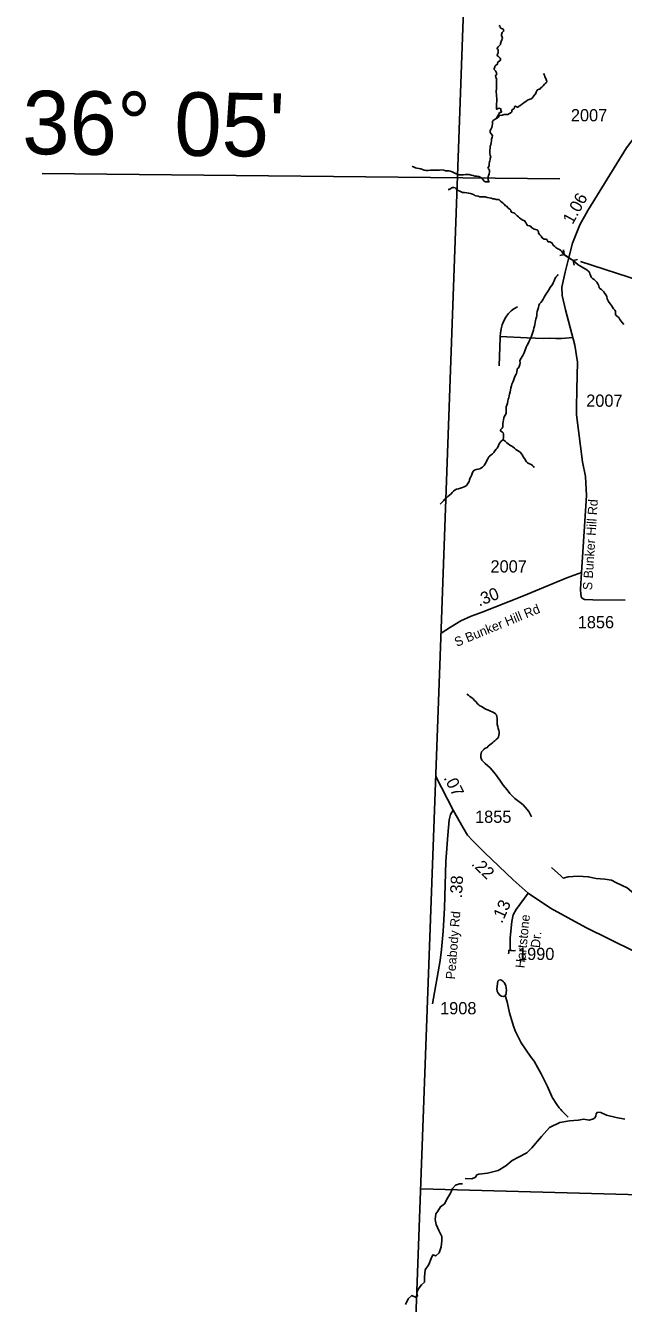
# Model space of a CAD drawing. Extents: x 1662474 to 1856135, y 779280 to 917889.
# Drawn here: x 1688006 to 1694127, y 839326 to 852408 of the extents above; entities that cross this region are included whole.
import ezdxf

# ---------------------------------------------------------------- set-up
doc = ezdxf.new("R2010")
doc.units = 0
for name, color, linetype in [('Exist Boundary Political CountyLine', 7, 'Continuous'), ('Exist Hydrographic Creek Single Shore', 7, 'Continuous'), ('Exist Hydrographic Misc Water Feature', 7, 'Continuous'), ('Exist Road Non-System Type 51', 7, 'Continuous'), ('Exist Road Secondary Mileage Hundredths English Label', 7, 'Continuous'), ('Exist Road Secondary Mileage Tenths English Label', 7, 'Continuous'), ('Exist Road Secondary Structure Pipe CELL', 7, 'Continuous'), ('Exist Road Secondary Structure Pipe Number Label', 7, 'Continuous'), ('Exist Road Secondary Type 51 Attributed', 7, 'Continuous'), ('Exist Road Secondary Type 51 Label', 7, 'Continuous'), ('Exist Road Secondary Type 51 Number Label', 7, 'Continuous'), ('Exist Utilities Electrical Transmission Line', 7, 'Continuous'), ('Map Preparation Longitude Latitude Label', 7, 'Continuous'), ('Map Preparation Longitude Latitude Lines', 7, 'Continuous')]:
    doc.layers.add(name, color=color, linetype=linetype)

msp = doc.modelspace()

# ---------------------------------------------------------------- linework, layer by layer
at = {"layer": 'Exist Boundary Political CountyLine'}
msp.add_lwpolyline([(1693533, 878638), (1693520, 877350), (1693492, 876610), (1693454, 875668), (1693430, 875135), (1693375, 874115), (1693331, 873314), (1693284, 872476), (1693251, 871813), (1693208, 871017), (1693161, 870131), (1693122, 869369), (1693087, 868609), (1693047, 867715), (1693007, 866759), (1692985, 866061), (1692762, 860284), (1692553, 854372), (1692258, 846141), (1691699, 830912), (1691457, 824436)], dxfattribs=at)
at = {"layer": 'Exist Hydrographic Creek Single Shore'}
for points in [[(1692852, 852409), (1692863, 852404), (1692866, 852393), (1692869, 852384), (1692878, 852379), (1692891, 852375), (1692900, 852364), (1692901, 852354), (1692900, 852350), (1692884, 852338), (1692879, 852318), (1692879, 852307), (1692886, 852288), (1692888, 852279), (1692886, 852270), (1692882, 852261), (1692874, 852245), (1692869, 852226), (1692868, 852216), (1692859, 852205), (1692844, 852190), (1692835, 852178), (1692835, 852172), (1692839, 852167), (1692843, 852162), (1692845, 852149), (1692843, 852128), (1692833, 852109), (1692833, 852102), (1692836, 852097), (1692847, 852090), (1692858, 852080), (1692865, 852073), (1692868, 852064), (1692867, 852056), (1692860, 852048), (1692844, 852038), (1692839, 852024)], [(1692839, 852024), (1692836, 852013), (1692828, 852007), (1692817, 852000), (1692811, 851993), (1692810, 851986), (1692807, 851976), (1692802, 851966), (1692803, 851960), (1692817, 851944), (1692828, 851925), (1692830, 851913), (1692828, 851907), (1692818, 851895), (1692820, 851881), (1692829, 851864), (1692829, 851844), (1692829, 851823), (1692829, 851801), (1692829, 851780), (1692828, 851759), (1692825, 851738), (1692825, 851727), (1692828, 851707), (1692828, 851685), (1692830, 851664), (1692830, 851650), (1692831, 851630), (1692828, 851609), (1692827, 851594), (1692828, 851573), (1692826, 851559), (1692826, 851554), (1692832, 851553), (1692844, 851560), (1692856, 851563), (1692871, 851556), (1692872, 851539), (1692879, 851530), (1692880, 851524), (1692877, 851521), (1692869, 851520), (1692859, 851518), (1692853, 851509), (1692851, 851502), (1692830, 851466), (1692813, 851449)], [(1693309, 851919), (1693314, 851909), (1693318, 851900), (1693323, 851883), (1693333, 851866), (1693339, 851846), (1693341, 851838), (1693340, 851827), (1693330, 851819), (1693318, 851807), (1693304, 851791), (1693293, 851777), (1693285, 851774), (1693271, 851758), (1693263, 851756), (1693246, 851752), (1693242, 851746), (1693234, 851727), (1693225, 851707), (1693220, 851701), (1693212, 851692), (1693200, 851675), (1693196, 851670), (1693183, 851659), (1693163, 851652), (1693144, 851644), (1693127, 851632), (1693110, 851621), (1693093, 851608), (1693082, 851600), (1693066, 851588), (1693056, 851582), (1693048, 851574), (1693043, 851572), (1693031, 851575), (1693021, 851582), (1693015, 851580), (1693013, 851573), (1693008, 851560), (1693004, 851557), (1692997, 851553), (1692990, 851550), (1692983, 851540), (1692985, 851532), (1692986, 851525), (1692977, 851518), (1692961, 851509), (1692944, 851499), (1692927, 851498), (1692905, 851497), (1692885, 851492), (1692853, 851488), (1692848, 851472), (1692813, 851449)], [(1691964, 850968), (1691967, 850966), (1691979, 850962), (1691998, 850953), (1692012, 850948), (1692034, 850944), (1692051, 850942), (1692069, 850936), (1692088, 850927), (1692108, 850926), (1692129, 850926), (1692150, 850927), (1692171, 850927), (1692192, 850927), (1692213, 850927), (1692234, 850927), (1692245, 850927), (1692266, 850930), (1692286, 850928), (1692299, 850924), (1692306, 850921), (1692314, 850922), (1692336, 850922), (1692354, 850918), (1692374, 850911), (1692388, 850904), (1692406, 850894), (1692427, 850886), (1692443, 850880), (1692457, 850880), (1692470, 850881), (1692490, 850880), (1692511, 850883), (1692527, 850883), (1692547, 850883), (1692568, 850878), (1692589, 850874), (1692605, 850868), (1692626, 850865), (1692647, 850864), (1692655, 850861), (1692661, 850856), (1692667, 850852), (1692681, 850844), (1692690, 850829), (1692702, 850817), (1692714, 850810), (1692724, 850808), (1692750, 850807), (1692741, 850828), (1692741, 850841), (1692743, 850862), (1692744, 850871), (1692751, 850890), (1692754, 850911), (1692755, 850928), (1692744, 850942), (1692740, 850947), (1692741, 850955), (1692751, 850974), (1692751, 850995), (1692755, 851015), (1692758, 851024), (1692762, 851036), (1692764, 851046), (1692768, 851066), (1692762, 851083), (1692760, 851094), (1692760, 851114), (1692760, 851133), (1692762, 851153), (1692764, 851173), (1692768, 851189), (1692774, 851210), (1692776, 851226), (1692776, 851246), (1692784, 851265), (1692788, 851278), (1692787, 851283), (1692774, 851299), (1692764, 851315), (1692762, 851324), (1692763, 851335), (1692773, 851351), (1692779, 851364), (1692783, 851383), (1692787, 851404), (1692786, 851424), (1692787, 851430), (1692793, 851438), (1692802, 851443), (1692813, 851449)], [(1693663, 849958), (1693609, 850006), (1693594, 850015), (1693520, 850062), (1693507, 850077), (1693495, 850094), (1693487, 850106), (1693472, 850117), (1693456, 850121), (1693446, 850129), (1693436, 850135), (1693423, 850146), (1693407, 850160), (1693401, 850174), (1693395, 850183), (1693388, 850189), (1693375, 850193), (1693356, 850194), (1693353, 850197), (1693346, 850213), (1693341, 850218), (1693334, 850220), (1693314, 850221), (1693307, 850224), (1693296, 850235), (1693284, 850252), (1693272, 850266), (1693259, 850283), (1693257, 850289), (1693256, 850298), (1693249, 850309), (1693239, 850317), (1693228, 850322), (1693212, 850324), (1693202, 850331), (1693190, 850338), (1693175, 850353), (1693164, 850359), (1693144, 850363), (1693137, 850371), (1693130, 850385), (1693121, 850398), (1693116, 850409), (1693107, 850413), (1693097, 850416), (1693079, 850425), (1693064, 850440), (1693051, 850450), (1693040, 850459), (1693030, 850471), (1693015, 850485), (1693005, 850491), (1692991, 850496), (1692982, 850497), (1692976, 850503), (1692975, 850513), (1692973, 850520), (1692965, 850528), (1692946, 850540), (1692941, 850547), (1692935, 850557), (1692920, 850564), (1692906, 850581), (1692897, 850589), (1692884, 850596), (1692869, 850611), (1692853, 850624), (1692844, 850626), (1692824, 850627), (1692804, 850634), (1692789, 850636), (1692772, 850640), (1692753, 850644), (1692733, 850647), (1692713, 850654), (1692699, 850656), (1692679, 850656), (1692658, 850656), (1692638, 850661), (1692618, 850664), (1692607, 850669), (1692598, 850676), (1692582, 850683), (1692562, 850689), (1692542, 850694), (1692522, 850697), (1692501, 850700), (1692480, 850700), (1692471, 850702), (1692453, 850712), (1692434, 850720), (1692427, 850725), (1692412, 850740), (1692404, 850746), (1692388, 850752), (1692377, 850751), (1692369, 850748), (1692360, 850742), (1692343, 850731), (1692334, 850729)], [(1692894, 848171), (1692899, 848191), (1692900, 848211), (1692900, 848224), (1692896, 848238), (1692888, 848246), (1692873, 848255), (1692869, 848262), (1692868, 848269), (1692870, 848274), (1692885, 848288), (1692892, 848299), (1692893, 848313), (1692893, 848333), (1692895, 848353), (1692898, 848372), (1692902, 848394), (1692908, 848411), (1692916, 848421), (1692923, 848431), (1692925, 848440), (1692925, 848460), (1692926, 848482), (1692928, 848504), (1692933, 848523), (1692940, 848542), (1692945, 848562), (1692948, 848583), (1692952, 848596), (1692957, 848616), (1692962, 848636), (1692966, 848657), (1692970, 848677), (1692975, 848699), (1692980, 848719), (1692986, 848737), (1692994, 848756), (1693002, 848776), (1693009, 848796), (1693012, 848804), (1693017, 848821), (1693027, 848838), (1693033, 848848), (1693036, 848865), (1693038, 848886), (1693040, 848894), (1693056, 848908), (1693061, 848917), (1693067, 848937), (1693068, 848957), (1693066, 848977), (1693068, 848987), (1693080, 849003), (1693091, 849020), (1693102, 849038), (1693110, 849058), (1693117, 849077), (1693123, 849097), (1693131, 849117), (1693141, 849136), (1693150, 849153), (1693160, 849172), (1693170, 849191), (1693179, 849211), (1693187, 849229), (1693193, 849250), (1693199, 849271), (1693205, 849291), (1693211, 849310), (1693216, 849330), (1693220, 849348), (1693223, 849369), (1693227, 849389), (1693230, 849403), (1693236, 849422), (1693239, 849441), (1693241, 849461), (1693245, 849481), (1693251, 849501), (1693256, 849522), (1693262, 849544), (1693269, 849558), (1693281, 849574), (1693294, 849591), (1693305, 849609), (1693315, 849627), (1693324, 849645), (1693336, 849663), (1693345, 849676), (1693357, 849692), (1693365, 849706), (1693375, 849724), (1693387, 849742), (1693399, 849758), (1693409, 849776), (1693418, 849794), (1693426, 849814), (1693436, 849831), (1693449, 849847), (1693457, 849861)], [(1693663, 849958), (1693686, 849944), (1693704, 849935), (1693723, 849925), (1693741, 849914), (1693758, 849902), (1693770, 849893), (1693780, 849881), (1693783, 849868), (1693788, 849852), (1693798, 849833), (1693809, 849820), (1693826, 849808), (1693842, 849796), (1693856, 849782), (1693866, 849764), (1693875, 849745), (1693880, 849725), (1693886, 849718), (1693902, 849706), (1693915, 849694), (1693926, 849681), (1693938, 849665), (1693951, 849647), (1693956, 849632), (1693960, 849612), (1693963, 849603), (1693973, 849584), (1693981, 849572), (1693995, 849556), (1694004, 849544), (1694014, 849527), (1694024, 849510), (1694039, 849495), (1694044, 849485), (1694046, 849475), (1694046, 849454), (1694048, 849445), (1694053, 849439), (1694071, 849428), (1694079, 849418), (1694090, 849399), (1694102, 849382), (1694113, 849368), (1694130, 849348)], [(1692249, 847509), (1692284, 847544), (1692298, 847559), (1692314, 847574), (1692329, 847587), (1692346, 847601), (1692362, 847615), (1692374, 847627), (1692388, 847642), (1692404, 847656), (1692418, 847661), (1692438, 847667), (1692459, 847674), (1692478, 847680), (1692497, 847687), (1692516, 847697), (1692523, 847704), (1692535, 847720), (1692546, 847739), (1692551, 847759), (1692558, 847779), (1692566, 847790), (1692573, 847803), (1692579, 847822), (1692584, 847840), (1692589, 847847), (1692602, 847855), (1692618, 847862), (1692637, 847866), (1692658, 847871), (1692667, 847876), (1692684, 847888), (1692700, 847904), (1692711, 847921), (1692722, 847938), (1692730, 847954), (1692738, 847974), (1692750, 847992), (1692756, 848000), (1692769, 848011), (1692786, 848024), (1692800, 848039), (1692811, 848056), (1692825, 848072), (1692833, 848082), (1692843, 848100), (1692852, 848119), (1692863, 848137), (1692872, 848149), (1692888, 848163), (1692894, 848171)], [(1693212, 847884), (1693206, 847894), (1693197, 847905), (1693183, 847913), (1693165, 847922), (1693146, 847932), (1693136, 847942), (1693124, 847959), (1693113, 847976), (1693102, 847993), (1693092, 848011), (1693083, 848024), (1693070, 848041), (1693061, 848047), (1693043, 848058), (1693026, 848069), (1693010, 848083), (1692995, 848095), (1692985, 848104), (1692965, 848113), (1692948, 848125), (1692932, 848138), (1692916, 848152), (1692900, 848166), (1692894, 848171)], [(1693185, 844307), (1693160, 844362), (1693122, 844405), (1693099, 844430), (1693068, 844453), (1693016, 844496), (1692963, 844546), (1692938, 844583), (1692896, 844631), (1692862, 844683), (1692816, 844745), (1692763, 844808), (1692711, 844853), (1692678, 844887), (1692667, 844916), (1692666, 844941), (1692674, 844974), (1692696, 844998), (1692699, 845000), (1692714, 845009), (1692732, 845018), (1692743, 845031), (1692758, 845046), (1692774, 845056), (1692790, 845070), (1692799, 845078), (1692809, 845085), (1692824, 845101), (1692840, 845113), (1692849, 845126), (1692852, 845142), (1692853, 845162), (1692854, 845179), (1692852, 845192), (1692846, 845213), (1692840, 845233), (1692835, 845252), (1692834, 845272), (1692834, 845295), (1692834, 845315), (1692832, 845334), (1692826, 845351), (1692818, 845362), (1692802, 845374), (1692783, 845382), (1692765, 845390), (1692745, 845398), (1692726, 845408), (1692706, 845418), (1692692, 845426), (1692673, 845436), (1692656, 845445), (1692645, 845454), (1692631, 845469), (1692618, 845485), (1692602, 845499), (1692587, 845514), (1692571, 845528), (1692554, 845541), (1692540, 845553), (1692524, 845565)], [(1694549, 843230), (1694471, 843267), (1694411, 843340), (1694331, 843427), (1694265, 843494), (1694210, 843543), (1694164, 843580), (1694057, 843632), (1694005, 843658), (1693935, 843671), (1693849, 843675), (1693766, 843694), (1693662, 843700), (1693561, 843693), (1693510, 843681), (1693486, 843702), (1693391, 843789)], [(1692507, 840605), (1692574, 840602), (1692611, 840618), (1692626, 840641), (1692648, 840648), (1692734, 840658), (1692844, 840686), (1692922, 840734), (1692987, 840788), (1693054, 840825), (1693138, 840869), (1693190, 840920), (1693288, 841036), (1693370, 841126), (1693475, 841177), (1693575, 841195), (1693664, 841202), (1693720, 841212), (1693777, 841203), (1693820, 841216), (1693838, 841230), (1693844, 841248), (1693848, 841268), (1693863, 841283), (1693896, 841280), (1693955, 841252), (1694053, 841230), (1694141, 841211)], [(1692096, 839669), (1692134, 839726), (1692157, 839785), (1692174, 839822), (1692206, 839812), (1692240, 839844), (1692260, 839906), (1692269, 839968), (1692269, 840000), (1692268, 840010), (1692238, 840072), (1692208, 840134), (1692200, 840186), (1692203, 840212), (1692207, 840243), (1692228, 840270), (1692255, 840316), (1692296, 840344), (1692327, 840403), (1692358, 840455), (1692376, 840501), (1692406, 840538), (1692447, 840552), (1692479, 840549)], [(1691895, 839315), (1691922, 839372), (1691962, 839408), (1692004, 839385), (1692019, 839401), (1692012, 839433), (1692025, 839473), (1692060, 839516), (1692091, 839544), (1692089, 839596), (1692096, 839669)]]:
    msp.add_lwpolyline(points, dxfattribs=at)
at = {"layer": 'Exist Hydrographic Misc Water Feature'}
for points in [[(1692916, 842479), (1692922, 842487), (1692927, 842495), (1692928, 842513), (1692929, 842531), (1692927, 842556), (1692922, 842578), (1692915, 842594), (1692906, 842611), (1692894, 842623), (1692880, 842635), (1692867, 842638), (1692852, 842636), (1692840, 842626), (1692836, 842601), (1692834, 842572), (1692831, 842546), (1692833, 842522), (1692843, 842502), (1692862, 842481), (1692878, 842471), (1692896, 842467), (1692909, 842473), (1692916, 842479)], [(1692916, 842479), (1692922, 842487), (1692927, 842495), (1692928, 842513), (1692929, 842531), (1692927, 842556), (1692922, 842578), (1692915, 842594), (1692906, 842611), (1692894, 842623), (1692880, 842635), (1692867, 842638), (1692852, 842636), (1692840, 842626), (1692836, 842601), (1692831, 842546), (1692833, 842522), (1692843, 842502), (1692862, 842481), (1692878, 842471), (1692896, 842467), (1692909, 842473), (1692916, 842479)], [(1692916, 842479), (1692935, 842415), (1692962, 842300), (1693000, 842165), (1693020, 842118), (1693080, 841993), (1693177, 841854), (1693212, 841806), (1693251, 841738), (1693286, 841676), (1693350, 841546), (1693393, 841445), (1693401, 841431), (1693445, 841363), (1693469, 841329), (1693485, 841311), (1693497, 841299), (1693562, 841234)]]:
    msp.add_lwpolyline(points, dxfattribs=at)
at = {"layer": 'Exist Road Non-System Type 51'}
for points in [[(1693043, 849528), (1693006, 849509), (1692976, 849488), (1692947, 849458), (1692922, 849423), (1692901, 849384), (1692884, 849344), (1692874, 849302), (1692868, 849260), (1692865, 849224)], [(1692865, 849224), (1692864, 849216), (1692856, 848924)], [(1692865, 849224), (1693140, 849212), (1693313, 849206), (1693372, 849208), (1693435, 849206), (1693492, 849206), (1693611, 849215)], [(1692954, 842942), (1692952, 842917), (1692951, 842906)], [(1693022, 842938), (1693006, 842936), (1692983, 842938), (1692972, 842939), (1692954, 842942)]]:
    msp.add_lwpolyline(points, dxfattribs=at)
at = {"layer": 'Exist Road Secondary Structure Pipe CELL'}
for p, q in [((1693512, 850112), (1693520, 850065)), ((1693474, 850055), (1693520, 850065)), ((1693613, 850004), (1693520, 850065)), ((1693658, 850014), (1693613, 850004)), ((1693621, 849957), (1693613, 850004))]:
    msp.add_line(p, q, dxfattribs=at)
at = {"layer": 'Exist Road Secondary Structure Pipe Number Label'}
msp.add_line((1693686, 849994), (1695749, 849318), dxfattribs=at)
at = {"layer": 'Exist Road Secondary Type 51 Attributed'}
msp.add_line((1692383, 844375), (1692206, 844721), dxfattribs=at)
for points in [[(1694882, 851946), (1694754, 851865), (1694695, 851813), (1694613, 851731), (1694509, 851617), (1694157, 851155), (1693761, 850515), (1693680, 850369), (1693605, 850180), (1693571, 850048), (1693529, 849884), (1693496, 849730), (1693500, 849646), (1693534, 849498), (1693630, 849136), (1693655, 848961), (1693649, 848682), (1693646, 848497), (1693645, 848422), (1693709, 847943), (1693737, 847791), (1693748, 847598), (1693696, 846810)], [(1693696, 846810), (1693546, 846754), (1693267, 846637), (1693105, 846571), (1692809, 846455), (1692679, 846404), (1692569, 846362), (1692463, 846313), (1692418, 846287), (1692358, 846248), (1692260, 846189)], [(1693696, 846810), (1693688, 846639), (1693691, 846584), (1693698, 846551), (1693729, 846531), (1693814, 846528), (1694144, 846526)], [(1692383, 844375), (1692356, 844330), (1692342, 844278), (1692328, 844120), (1692310, 843851), (1692294, 843373), (1692282, 843138), (1692264, 842949), (1692249, 842838), (1692171, 842393)], [(1693151, 843525), (1692999, 843662), (1692704, 843944), (1692582, 844065), (1692532, 844121), (1692486, 844195), (1692383, 844375)], [(1693151, 843525), (1693027, 843360), (1692999, 843306), (1692985, 843235), (1692967, 843070), (1692967, 842951)], [(1697662, 840989), (1697621, 841010), (1697562, 841049), (1697471, 841125), (1697401, 841192), (1697329, 841259), (1697267, 841312), (1697219, 841347), (1697150, 841384), (1696872, 841532), (1696742, 841593), (1696389, 841773), (1695827, 842060), (1695086, 842455), (1694767, 842653), (1694233, 842932), (1693741, 843173), (1693379, 843374), (1693151, 843525)]]:
    msp.add_lwpolyline(points, dxfattribs=at)
at = {"layer": 'Exist Utilities Electrical Transmission Line'}
msp.add_line((1697457, 840352), (1692051, 840498), dxfattribs=at)
at = {"layer": 'Map Preparation Longitude Latitude Lines'}
msp.add_line((1688176, 850894), (1693476, 850838), dxfattribs=at)

# ---------------------------------------------------------------- texts
at = {"layer": 'Exist Road Secondary Mileage Hundredths English Label'}
for s, rotation, p in [('1.06', 61.1036, (1693607, 850365)), ('.30', 21.6114, (1692650, 846460)), ('.07', 297.09, (1692284, 844707)), ('.22', 316.2548, (1692564, 843819)), ('.38', 87.0601, (1692474, 843472))]:
    msp.add_text(s, height=125, rotation=rotation, dxfattribs=at).set_placement(p)
at = {"layer": 'Exist Road Secondary Mileage Tenths English Label'}
msp.add_text('.13', height=125, rotation=66.1814, dxfattribs=at).set_placement((1692884, 843210))
at = {"layer": 'Exist Road Secondary Type 51 Label'}
for s, rotation, p in [('S Bunker Hill Rd', 86.2841, (1693805, 846626)), ('S Bunker Hill Rd', 22.268, (1692420, 846047)), ('Peabody Rd', 85.4369, (1692402, 842641)), ('Hartstone', 84.2152, (1693115, 842755)), (' Dr.', 84.2152, (1693267, 842927))]:
    msp.add_text(s, height=95, rotation=rotation, dxfattribs=at).set_placement(p)
at = {"layer": 'Exist Road Secondary Type 51 Number Label'}
for s, p in [('2007', (1693589, 851428)), ('2007', (1693746, 848506)), ('2007', (1692766, 846809)), ('1856', (1693659, 846238)), ('1855', (1692608, 844246)), ('1990', (1693048, 842842)), ('1908', (1692250, 842286))]:
    msp.add_text(s, height=125, dxfattribs=at).set_placement(p)
at = {"layer": 'Map Preparation Longitude Latitude Label'}
msp.add_text("36° 05'", height=650, rotation=359.3988, dxfattribs=at).set_placement((1687971, 851093))

doc.saveas('drawing.dxf')
